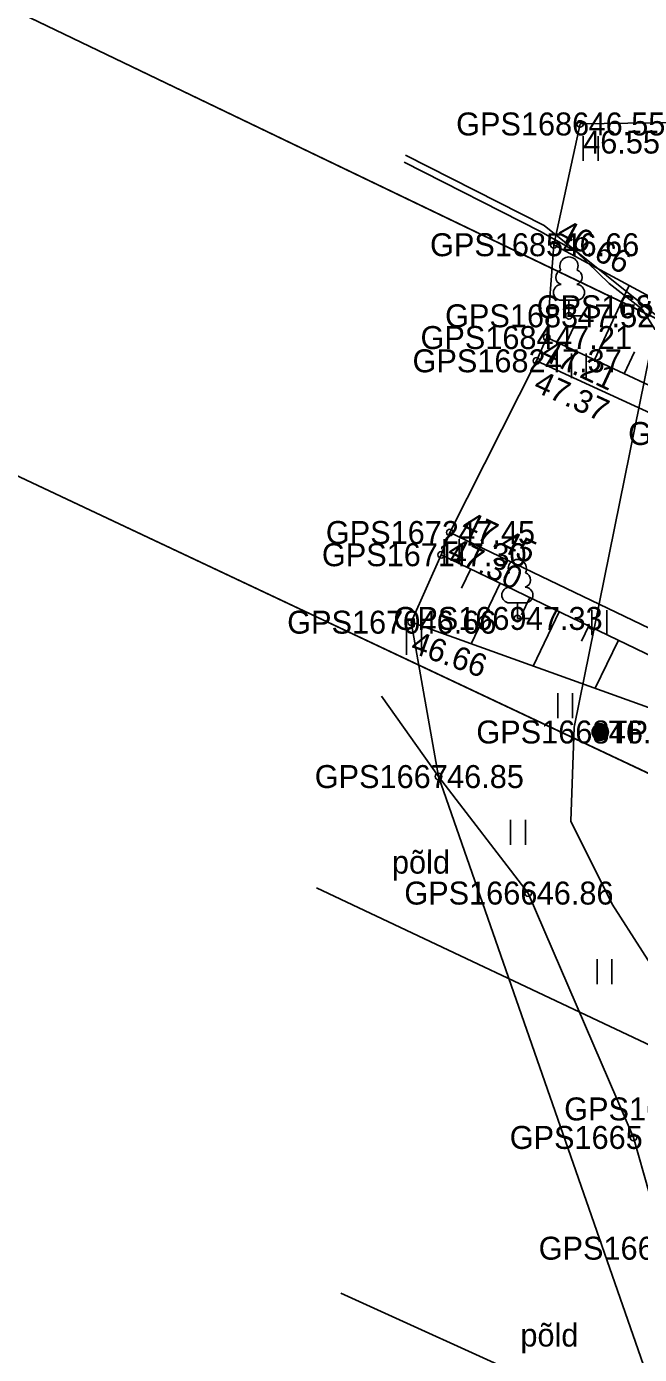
# Model space of a CAD drawing. Extents: x 551623 to 559850, y 6561220 to 6567135.
# Drawn here: x 555004.92 to 555023.62, y 6565633.51 to 6565673.99 of the extents above; entities that cross this region are included whole.
import ezdxf

# ---------------------------------------------------------------- set-up
doc = ezdxf.new("R2010")
doc.units = 0
for name, color, linetype in [('DTRASS', 7, 'Continuous'), ('HALJASTUS', 7, 'Continuous'), ('KORGUS-EH2000', 7, 'Continuous'), ('KPKAABEL', 7, 'Continuous'), ('MOOTKORG-EH2000', 7, 'Continuous'), ('MOOTMPUNKT', 7, 'Continuous'), ('MOOTNR', 7, 'Continuous'), ('MOOTPIIR', 7, 'Continuous'), ('MPKAABEL', 7, 'Continuous'), ('PIIR', 7, 'Continuous'), ('POST', 7, 'Continuous'), ('PUU', 7, 'Continuous'), ('RELJEEF', 7, 'Continuous'), ('TEE', 7, 'Continuous')]:
    doc.layers.add(name, color=color, linetype=linetype)

msp = doc.modelspace()

# ---------------------------------------------------------------- linework, layer by layer
at = {"layer": 'DTRASS'}
for p, q in [((555041.885, 6565634.461), (555013.761, 6565647.727)), ((555041.017, 6565623.369), (555014.503, 6565635.373))]:
    msp.add_line(p, q, dxfattribs=at)
at = {"layer": 'HALJASTUS'}
for p, q in [((555021.9, 6565670.652), (555021.9, 6565669.891)), ((555022.355, 6565670.652), (555022.355, 6565669.891)), ((555021.539, 6565664.027), (555021.539, 6565663.266)), ((555021.994, 6565664.027), (555021.994, 6565663.266)), ((555017.662, 6565658.363), (555017.662, 6565657.602)), ((555018.117, 6565658.363), (555018.117, 6565657.602)), ((555022.166, 6565656.193), (555022.166, 6565655.432)), ((555022.621, 6565656.193), (555022.621, 6565655.432)), ((555016.511, 6565655.599), (555016.511, 6565654.838)), ((555016.966, 6565655.599), (555016.966, 6565654.838)), ((555021.122, 6565653.666), (555021.122, 6565652.905)), ((555021.577, 6565653.666), (555021.577, 6565652.905)), ((555019.682, 6565649.803), (555019.682, 6565649.042)), ((555020.137, 6565649.803), (555020.137, 6565649.042)), ((555022.322, 6565645.557), (555022.322, 6565644.796)), ((555022.777, 6565645.557), (555022.777, 6565644.796))]:
    msp.add_line(p, q, dxfattribs=at)
for points in [[(555029.652, 6565673.931), (555029.091, 6565671.127), (555021.803, 6565671.02)], [(555015.748, 6565653.576), (555017.488, 6565651.124), (555020.222, 6565647.572), (555023.436, 6565640.122), (555024.391, 6565636.745), (555025.429, 6565627.792)]]:
    msp.add_lwpolyline(points, dxfattribs=at)
at = {"layer": 'KORGUS-EH2000'}
for centre in [(555021.803, 6565671.02), (555021.007, 6565667.338), (555020.786, 6565664.508), (555020.473, 6565663.799), (555017.828, 6565658.565), (555017.568, 6565657.887), (555016.649, 6565655.832), (555017.488, 6565651.124), (555020.222, 6565647.572), (555023.436, 6565640.122)]:
    msp.add_circle(centre, 0.1, dxfattribs=at)
at = {"layer": 'KPKAABEL'}
msp.add_lwpolyline([(555016.436, 6565669.854), (555020.596, 6565667.742), (555021.693, 6565667.12), (555022.688, 6565666.158), (555023.697, 6565665.37), (555024.08, 6565664.769), (555021.622, 6565652.627), (555021.526, 6565649.765), (555022.786, 6565647.231), (555026.485, 6565641.465), (555030.606, 6565629.728), (555035.378, 6565618.813), (555040.844, 6565608.057), (555047.089, 6565597.805), (555053.567, 6565587.292), (555056.073, 6565583.696), (555062.108, 6565572.667), (555068.248, 6565560.982)], dxfattribs=at)
at = {"layer": 'MOOTMPUNKT'}
for centre in [(555021.803, 6565671.02), (555021.007, 6565667.338), (555021.466, 6565665.171), (555020.786, 6565664.508), (555020.473, 6565663.799), (555017.828, 6565658.565), (555017.568, 6565657.887), (555016.649, 6565655.832), (555019.891, 6565655.945), (555022.42, 6565652.483), (555017.488, 6565651.124), (555020.222, 6565647.572), (555023.436, 6565640.122)]:
    msp.add_circle(centre, 0.1, dxfattribs=at)
at = {"layer": 'MOOTPIIR'}
msp.add_lwpolyline([(555057.121, 6565656.605), (555043.846, 6565668.219), (555029.091, 6565671.127), (555021.803, 6565671.02), (555021.007, 6565667.338), (555020.786, 6565664.508), (555020.473, 6565663.799), (555017.828, 6565658.565), (555017.568, 6565657.887), (555016.649, 6565655.832), (555017.488, 6565651.124), (555026.508, 6565625.245), (555032.663, 6565611.321)], dxfattribs=at)
at = {"layer": 'MPKAABEL'}
msp.add_lwpolyline([(555016.481, 6565670.066), (555020.706, 6565667.922), (555024.517, 6565664.875), (555027.056, 6565662.52), (555029.673, 6565661.024), (555034.413, 6565659.21), (555039.915, 6565656.802), (555046.244, 6565654.185), (555052.975, 6565650.153), (555059.391, 6565646.912), (555059.766, 6565646.536), (555063.804, 6565646.065), (555068.88, 6565645.207), (555082.81, 6565641.043), (555083.734, 6565640.909), (555084.772, 6565641.269), (555085.39, 6565641.873), (555087.19, 6565643.44), (555089.359, 6565644.841), (555090.654, 6565645.869), (555090.907, 6565646.435), (555093.14, 6565648.67), (555093.546, 6565648.774)], dxfattribs=at)
at = {"layer": 'PIIR'}
for points in [[(554603.79, 6565845.49), (554627.12, 6565842.3), (554665.57, 6565833.57), (554691.68, 6565822.99), (554755.19, 6565793.15), (554758.98, 6565791.67), (554762.76, 6565790.19), (554847.58, 6565749.85), (555047.17, 6565654.02), (555063.43, 6565647.29), (555056.61, 6565622.91), (555053.62, 6565632.14), (555043.11, 6565640.11), (555030.24, 6565648.23), (554842.52, 6565736.67), (554759.53, 6565776.27), (554755.81, 6565778.04), (554752.09, 6565779.79), (554661.37, 6565820.17), (554624.59, 6565828.52)], [(555147.74, 6565789.33), (555183.27, 6565722.97), (555183.08, 6565715.21), (555166.23, 6565703.46), (555159.38, 6565687.44), (555141.63, 6565659.29), (555137.2, 6565645.72), (555136.5, 6565633.07), (555130.73, 6565621.32), (555129.77, 6565611.2), (555114.24, 6565634), (555063.43, 6565647.29), (555047.17, 6565654.02), (554847.58, 6565749.85)], [(554759.9, 6565289.12), (554708.97, 6565534.83), (554708.61, 6565545.48), (554711.27, 6565557.85), (554755.81, 6565778.04), (554759.53, 6565776.27), (554842.52, 6565736.67), (555030.24, 6565648.23), (555043.11, 6565640.11), (555053.62, 6565632.14), (555056.61, 6565622.91), (555057.22, 6565600.73), (555060.42, 6565583.26), (555065.78, 6565566.7), (555076.76, 6565542.38), (555113.82, 6565475.68), (554946.63, 6565420.78), (554981.01, 6565316.76), (555160.07, 6565375.54), (555166.64, 6565360.5), (555172.72, 6565345.23)]]:
    msp.add_lwpolyline(points, dxfattribs=at)
at = {"layer": 'POST'}
for radius in [0.25, 0.225, 0.2, 0.175, 0.15, 0.125, 0.1, 0.075, 0.05, 0.025]:
    msp.add_circle((555022.42, 6565652.483), radius, dxfattribs=at)
at = {"layer": 'PUU'}
for p, q in [((555021.706, 6565665.646), (555021.226, 6565665.646)), ((555021.466, 6565665.171), (555021.466, 6565665.646)), ((555021.846, 6565665.171), (555021.466, 6565665.171)), ((555020.131, 6565656.42), (555019.651, 6565656.42)), ((555019.891, 6565655.945), (555019.891, 6565656.42)), ((555020.271, 6565655.945), (555019.891, 6565655.945))]:
    msp.add_line(p, q, dxfattribs=at)
for centre, radius, start, end in [((555021.466, 6565666.691), 0.277, 332.5799, 207.4201), ((555021.296, 6565666.344), 0.233, 109.0217, 253.1415), ((555021.636, 6565666.344), 0.233, 286.8508, 70.9859), ((555021.229, 6565665.884), 0.238, 90.0016, 269.3953), ((555021.704, 6565665.884), 0.238, 270.6047, 89.9984), ((555019.891, 6565657.465), 0.277, 332.5799, 207.4201), ((555019.721, 6565657.118), 0.233, 109.0217, 253.1415), ((555020.061, 6565657.118), 0.233, 286.8508, 70.9859), ((555019.654, 6565656.657), 0.238, 90.0016, 269.3953), ((555020.129, 6565656.657), 0.238, 270.6047, 89.9984)]:
    msp.add_arc(centre, radius, start, end, dxfattribs=at)
at = {"layer": 'RELJEEF'}
for p, q in [((555022.245, 6565663.827), (555023.305, 6565666.098)), ((555021.339, 6565664.25), (555021.664, 6565664.947)), ((555023.151, 6565663.404), (555023.462, 6565664.069)), ((555018.468, 6565657.453), (555018.188, 6565656.871)), ((555019.369, 6565657.019), (555018.48, 6565655.174)), ((555020.27, 6565656.585), (555020.017, 6565656.059)), ((555021.171, 6565656.15), (555020.372, 6565654.494)), ((555022.072, 6565655.716), (555021.846, 6565655.248)), ((555022.972, 6565655.282), (555022.265, 6565653.814))]:
    msp.add_line(p, q, dxfattribs=at)
for points in [[(555029.783, 6565668.583), (555030.578, 6565661.46), (555027.05, 6565661.583), (555020.786, 6565664.508)], [(555029.783, 6565668.583), (555030.081, 6565662.441), (555021.007, 6565667.338)], [(555017.568, 6565657.887), (555030.588, 6565651.611), (555041.809, 6565645.022), (555049.395, 6565639.133)], [(555016.649, 6565655.832), (555029.972, 6565651.046), (555041.058, 6565644.307), (555048.71, 6565638.547)]]:
    msp.add_lwpolyline(points, dxfattribs=at)
at = {"layer": 'TEE'}
for points in [[(555020.473, 6565663.799), (555033.164, 6565657.977), (555034.731, 6565658.02), (555036.161, 6565657.119), (555036.314, 6565656.164), (555045.718, 6565650.093), (555053.358, 6565643.906), (555058.43, 6565638.637), (555062.706, 6565634.391), (555065.829, 6565631.998), (555069.987, 6565631.13), (555073.594, 6565631.301), (555077.505, 6565632.778), (555087.215, 6565636.533), (555089.342, 6565637.222), (555090.377, 6565638.461), (555094.165, 6565645.802), (555095.317, 6565648.328), (555095.882, 6565650.082)], [(555017.828, 6565658.565), (555031.536, 6565651.986), (555031.846, 6565651.41), (555035.205, 6565649.618), (555035.879, 6565649.677), (555042.559, 6565645.526), (555050.244, 6565639.614)]]:
    msp.add_lwpolyline(points, dxfattribs=at)

# ---------------------------------------------------------------- texts
at = {"layer": 'HALJASTUS'}
for p in [(555016.065, 6565648.166), (555019.984, 6565633.748)]:
    msp.add_text('põld', height=0.7, rotation=359.9544, dxfattribs=at).set_placement(p)
at = {"layer": 'KORGUS-EH2000'}
for s, p in [(' 46.55', (555021.639, 6565670.118)), (' 46.85', (555017.488, 6565650.774)), (' 46.86', (555020.222, 6565647.222))]:
    msp.add_text(s, height=0.7, dxfattribs=at).set_placement(p)
for s, rotation, p in [(' 46.66', 331.6462, (555020.811, 6565667.659)), (' 47.21', 334.9755, (555020.339, 6565663.975)), (' 47.37', 335.3543, (555020.108, 6565663.004)), (' 47.45', 334.3601, (555017.903, 6565658.723)), (' 47.30', 334.2651, (555017.473, 6565657.926)), (' 46.66', 340.2409, (555016.353, 6565655.008))]:
    msp.add_text(s, height=0.7, rotation=rotation, dxfattribs=at).set_placement(p)
at = {"layer": 'MOOTKORG-EH2000'}
for s, p in [(' 46.55', (555021.803, 6565670.67)), (' 46.66', (555021.007, 6565666.988)), (' 47.52', (555021.466, 6565664.821)), (' 47.21', (555020.786, 6565664.158)), (' 47.37', (555020.473, 6565663.449)), (' 47.45', (555017.828, 6565658.215)), (' 47.30', (555017.568, 6565657.537)), (' 46.66', (555016.649, 6565655.481)), (' 47.33', (555019.891, 6565655.595)), (' 46.77', (555022.42, 6565652.133)), (' 46.85', (555017.488, 6565650.774)), (' 46.86', (555020.222, 6565647.222))]:
    msp.add_text(s, height=0.7, dxfattribs=at).set_placement(p)
at = {"layer": 'MOOTNR'}
for s, p in [('GPS1686 ', (555018.023, 6565670.67)), ('GPS1685 ', (555017.227, 6565666.988)), ('GPS1687 ', (555020.481, 6565665.096)), ('GPS1683 ', (555017.686, 6565664.821)), ('GPS1684 ', (555016.936, 6565664.158)), ('GPS1682 ', (555016.693, 6565663.449)), ('GPS1689 ', (555023.271, 6565661.233)), ('GPS1672 ', (555014.048, 6565658.215)), ('GPS1671 ', (555013.928, 6565657.537)), ('GPS1670 ', (555012.869, 6565655.481)), ('GPS1669 ', (555016.111, 6565655.595)), ('GPS1668 ', (555018.64, 6565652.133)), ('GPS1667 ', (555013.709, 6565650.774)), ('GPS1666 ', (555016.442, 6565647.222)), ('GPS1662 ', (555021.32, 6565640.641)), ('GPS1665 ', (555019.657, 6565639.772)), ('GPS1664 ', (555020.541, 6565636.395))]:
    msp.add_text(s, height=0.7, dxfattribs=at).set_placement(p)
at = {"layer": 'POST'}
msp.add_text(' TP', height=0.7, dxfattribs=at).set_placement((555022.42, 6565652.133))

doc.saveas('drawing.dxf')
